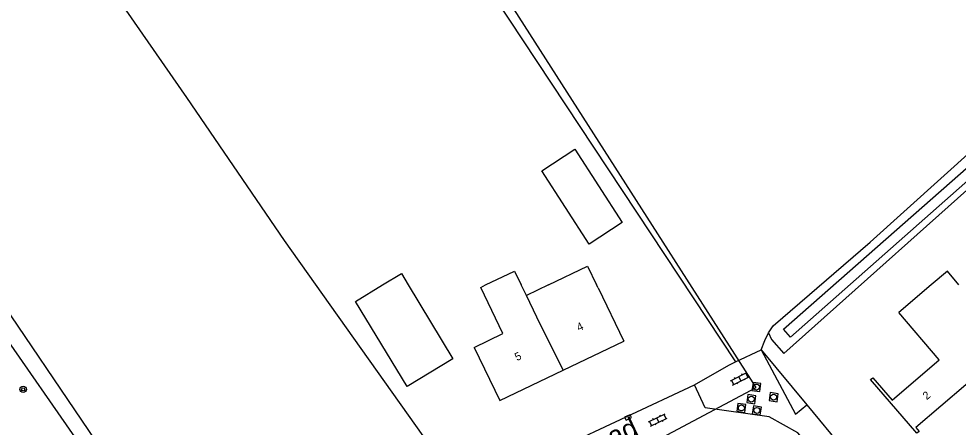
# Model space of a CAD drawing. Extents: x 136000 to 141014, y 402000 to 403500.
# Drawn here: x 137495.4 to 137612.8, y 402482.2 to 402533.2 of the extents above; entities that cross this region are included whole.
import ezdxf

# ---------------------------------------------------------------- set-up
doc = ezdxf.new("R2010")
doc.units = 0
for name, color, linetype in [('gg-afsc-draadraster', 7, 'Continuous'), ('gg-afsc-erfafscheiding', 7, 'Continuous'), ('gg-anno-huisnummerreeks BGT', 7, 'Continuous'), ('gg-anno-openbare ruimte label', 7, 'Continuous'), ('gg-bbg-bijgebouw', 7, 'Continuous'), ('gg-bbg-gedigitaliseerde bebouwing', 7, 'Continuous'), ('gg-bbg-hoofdgebouw', 7, 'Continuous'), ('gg-bbg-tussenscheiding', 7, 'Continuous'), ('gg-knt-bronhoudergrens', 7, 'Continuous'), ('gg-knt-verharding', 7, 'Continuous'), ('gg-kntw-bovenkant insteek waterloop', 7, 'Continuous'), ('gg-kntw-waterlijn', 7, 'Continuous'), ('gg-kwrk-duiker nz buis', 7, 'Continuous'), ('gt-grn-groengrens', 7, 'Continuous'), ('gt-symb-boom', 7, 'Continuous'), ('gt-symb-klinker verharding', 7, 'Continuous'), ('gt-symb-kolk', 7, 'Continuous'), ('gt-symb-rioolschacht', 7, 'Continuous')]:
    doc.layers.add(name, color=color, linetype=linetype)

# ---------------------------------------------------------------- blocks, each defined once
blk = doc.blocks.new('gt0-RS')
at = {"layer": 'gt-symb-rioolschacht'}
blk.add_lwpolyline([(-0.5, -0.5), (0.5, -0.5), (0.5, 0.5), (-0.5, 0.5)], close=True, dxfattribs=at)
blk.add_circle((0, 0), 0.375, dxfattribs=at)
blk = doc.blocks.new('gt0-KOLK')
at = {"layer": 'gt-symb-kolk'}
blk.add_lwpolyline([(0, 0), (0.38, 0), (0.38, 0.4), (-0.37, 0.4), (-0.37, 0), (0, 0)], dxfattribs=at)
blk = doc.blocks.new('gt0-KL1')
at = {"layer": 'gt-symb-klinker verharding'}
for p, q in [((-1.15, 0.3), (1.15, 0.3)), ((-1, -0.3), (-1, 0.3)), ((-0.5, 0.3), (-0.5, 0.45)), ((0, -0.3), (0, 0.3)), ((0.5, 0.3), (0.5, 0.45)), ((1, -0.3), (1, 0.3)), ((-1.15, -0.3), (1.15, -0.3)), ((-0.5, -0.45), (-0.5, -0.3)), ((0.5, -0.45), (0.5, -0.3))]:
    blk.add_line(p, q, dxfattribs=at)
blk = doc.blocks.new('gt0-BOOM')
at = {"layer": 'gt-symb-boom'}
for radius in [0.4, 0.2]:
    blk.add_circle((0, 0), radius, dxfattribs=at)

msp = doc.modelspace()

# ---------------------------------------------------------------- linework, layer by layer
at = {"layer": 'gg-afsc-draadraster'}
msp.add_lwpolyline([(137549.8, 402475.71), (137528.61, 402505.55), (137516.4, 402523.39), (137501.91, 402544.29), (137496.39, 402544.05), (137470.5, 402531.36), (137518.27, 402460.93)], dxfattribs=at)
at = {"layer": 'gg-afsc-erfafscheiding'}
msp.add_line((137588.14, 402491.9), (137593.85, 402485.05), dxfattribs=at)
at = {"layer": 'gg-bbg-bijgebouw'}
for points in [[(137560.72, 402514.27), (137564.86, 402516.95), (137570.77, 402507.78), (137566.64, 402505.09), (137560.72, 402514.27)], [(137540.84, 402500), (137543.19, 402501.43), (137544.06, 402500)], [(137544.06, 402500), (137549.64, 402490.79), (137543.92, 402487.31), (137537.46, 402497.95), (137540.84, 402500)]]:
    msp.add_lwpolyline(points, dxfattribs=at)
at = {"layer": 'gg-bbg-gedigitaliseerde bebouwing'}
for p, q in [((137558.82, 402498.67), (137558.17, 402500)), ((137561.59, 402500), (137558.82, 402498.67)), ((137567.76, 402499.65), (137567.59, 402500)), ((137567.76, 402499.65), (137570.97, 402492.98)), ((137609.39, 402500), (137605.32, 402496.56)), ((137552.29, 402492.19), (137555.87, 402493.93))]:
    msp.add_line(p, q, dxfattribs=at)
for points in [[(137553.72, 402500), (137557.34, 402501.74), (137558.17, 402500)], [(137561.59, 402500), (137566.46, 402502.34), (137567.59, 402500)], [(137612.85, 402500), (137611.4, 402501.71), (137609.39, 402500)], [(137555.87, 402493.93), (137553.1, 402499.7), (137553.72, 402500)]]:
    msp.add_lwpolyline(points, dxfattribs=at)
at = {"layer": 'gg-bbg-hoofdgebouw'}
for p, q in [((137563.4, 402489.36), (137570.97, 402492.98)), ((137552.29, 402492.19), (137555.5, 402485.57)), ((137555.5, 402485.57), (137563.4, 402489.36))]:
    msp.add_line(p, q, dxfattribs=at)
msp.add_lwpolyline([(137623.33, 402482.6), (137616.85, 402490.2), (137607.45, 402482.18), (137607.87, 402481.68), (137607.59, 402481.49), (137601.81, 402488.21), (137602.07, 402488.42), (137604.49, 402485.63), (137610.36, 402490.67), (137605.32, 402496.56)], dxfattribs=at)
at = {"layer": 'gg-bbg-tussenscheiding'}
msp.add_lwpolyline([(137563.4, 402489.36), (137560.11, 402495.97), (137558.82, 402498.67)], dxfattribs=at)
at = {"layer": 'gg-knt-bronhoudergrens'}
msp.add_lwpolyline([(137588.14, 402491.9), (137588.58, 402493.05), (137589.07, 402494.03)], dxfattribs=at)
at = {"layer": 'gg-knt-verharding'}
for p, q in [((137584.93, 402490.38), (137588.14, 402491.9)), ((137553.62, 402475.29), (137579.82, 402487.53)), ((137593.85, 402485.05), (137603.74, 402473.07))]:
    msp.add_line(p, q, dxfattribs=at)
for points in [[(137588.14, 402491.9), (137592.41, 402483.87), (137593.85, 402485.05)], [(137579.82, 402487.53), (137584.09, 402489.99), (137584.93, 402490.38)], [(137601.44, 402471.39), (137592.73, 402481.53), (137589.16, 402483.52), (137581.15, 402484.66), (137579.82, 402487.53)]]:
    msp.add_lwpolyline(points, dxfattribs=at)
at = {"layer": 'gg-kntw-bovenkant insteek waterloop'}
for points in [[(137589.07, 402494.03), (137589.63, 402494.91), (137601.74, 402505.34), (137619.43, 402521.24), (137638.4, 402537.59), (137657.37, 402553.87), (137676.85, 402571.33), (137696.49, 402588.03)], [(137589.07, 402494.03), (137589.42, 402493.2), (137590.97, 402491.45), (137619.26, 402516.66)]]:
    msp.add_lwpolyline(points, dxfattribs=at)
at = {"layer": 'gg-kntw-waterlijn'}
for points in [[(137590.95, 402494.48), (137639.65, 402537.34), (137695.04, 402585.24)], [(137695.76, 402584.28), (137681.35, 402572.26), (137640.38, 402536.38), (137591.81, 402493.47), (137590.95, 402494.48)]]:
    msp.add_lwpolyline(points, dxfattribs=at)
at = {"layer": 'gg-kwrk-duiker nz buis'}
msp.add_lwpolyline([(137532.79, 402458.08), (137587.52, 402487.19), (137545.63, 402552.66)], dxfattribs=at)
at = {"layer": 'gt-grn-groengrens'}
for p, q in [((137551.4, 402541.07), (137584.93, 402490.38)), ((137516.9, 402460.29), (137466.71, 402532.22))]:
    msp.add_line(p, q, dxfattribs=at)

# ---------------------------------------------------------------- block references
at = {"layer": 'gt-symb-boom'}
msp.add_blockref('gt0-BOOM', (137495.95, 402486.96), dxfattribs=at)
at = {"layer": 'gt-symb-klinker verharding'}
for p, rotation in [((137585.47, 402488.28), 26.616299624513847), ((137575.24, 402483.13), 25.07917899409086)]:
    msp.add_blockref('gt0-KL1', p, dxfattribs=dict(at, rotation=rotation))
at = {"layer": 'gt-symb-kolk', "rotation": -154.79277878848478}
msp.add_blockref('gt0-KOLK', (137571.43, 402483.64), dxfattribs=at)
at = {"layer": 'gt-symb-rioolschacht'}
for p, rotation in [((137587.55, 402487.25), -8.105793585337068), ((137589.7, 402485.99), -8.105793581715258), ((137586.91, 402485.74), -8.105793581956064), ((137585.67, 402484.65), -8.105793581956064), ((137587.6, 402484.33), -8.105793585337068)]:
    msp.add_blockref('gt0-RS', p, dxfattribs=dict(at, rotation=rotation))

# ---------------------------------------------------------------- texts
at = {"layer": 'gg-anno-huisnummerreeks BGT'}
for s, rotation, p in [('4', 25.6, (137565.38, 402494.18)), ('5', 25.6, (137557.64, 402490.48)), ('2', 40.7, (137608.83, 402485.59))]:
    msp.add_text(s, height=1, rotation=rotation, dxfattribs=at).set_placement(p)
at = {"layer": 'gg-anno-openbare ruimte label'}
msp.add_text('Kuilpad', height=2.5, rotation=25.2, dxfattribs=at).set_placement((137562.92, 402476.56))

doc.saveas('drawing.dxf')
